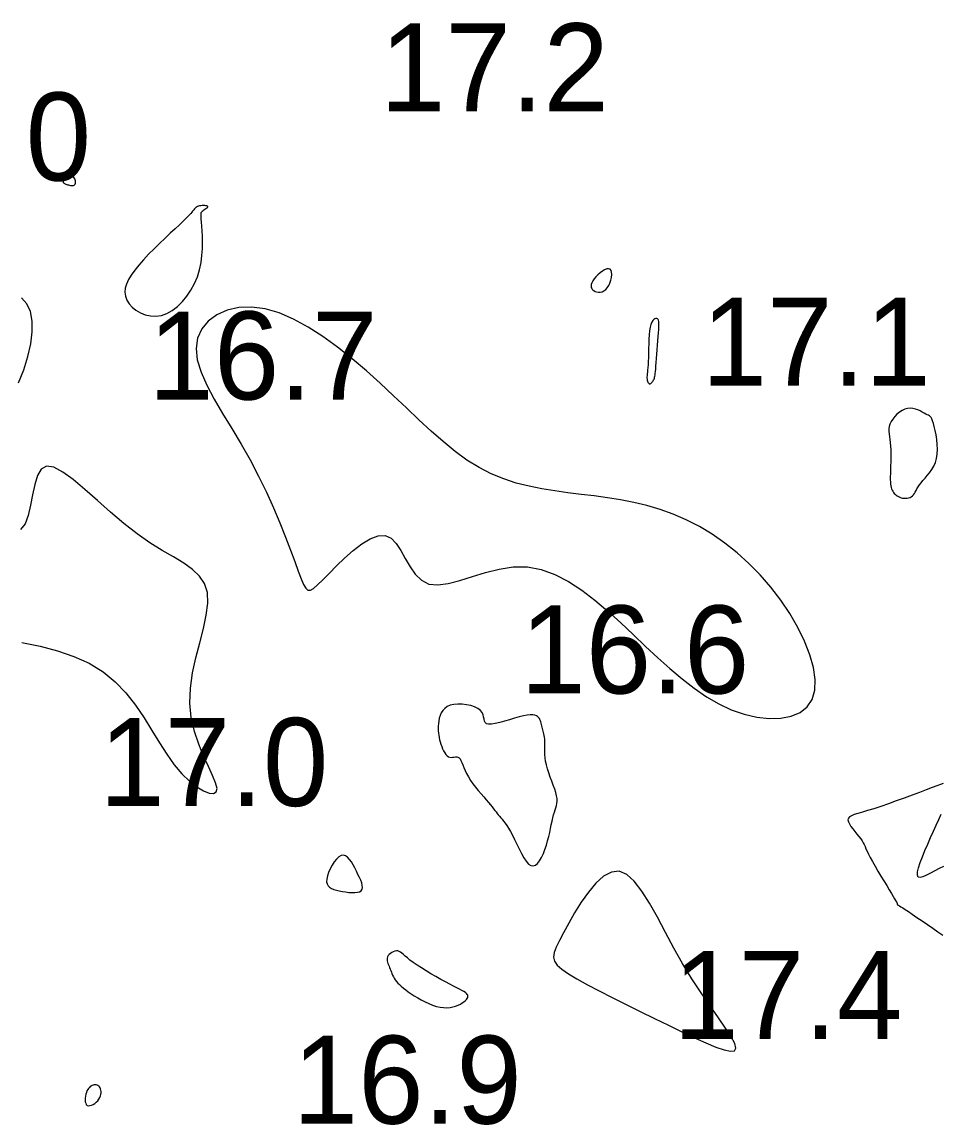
# Model space of a CAD drawing. Extents: x 3040093 to 3056816, y 408076 to 509144.
# Drawn here: x 3046528.1 to 3046580.4, y 434968.4 to 435031.1 of the extents above; entities that cross this region are included whole.
import ezdxf

# ---------------------------------------------------------------- set-up
doc = ezdxf.new("R2010")
doc.units = 0
doc.layers.add('V-CHAN-CONT-EL17', color=7, linetype='Continuous')
doc.layers.add('V-TOPO-SOUN-0610', color=7, linetype='Continuous')

msp = doc.modelspace()

# ---------------------------------------------------------------- linework, layer by layer
at = {"layer": 'V-CHAN-CONT-EL17'}
for points in [[(3046530.837, 435021.818), (3046530.895, 435021.808), (3046530.952, 435021.801), (3046531.007, 435021.801), (3046531.058, 435021.807), (3046531.102, 435021.822), (3046531.138, 435021.848), (3046531.163, 435021.884), (3046531.178, 435021.934), (3046531.182, 435021.992), (3046531.175, 435022.056), (3046531.159, 435022.122), (3046531.136, 435022.186), (3046531.104, 435022.244), (3046531.067, 435022.292), (3046531.024, 435022.327), (3046530.976, 435022.346), (3046530.925, 435022.35), (3046530.872, 435022.341), (3046530.818, 435022.323), (3046530.764, 435022.296), (3046530.712, 435022.265), (3046530.664, 435022.23), (3046530.619, 435022.195), (3046530.58, 435022.162), (3046530.547, 435022.13), (3046530.52, 435022.1), (3046530.499, 435022.071), (3046530.485, 435022.044), (3046530.478, 435022.019), (3046530.478, 435021.995), (3046530.486, 435021.972), (3046530.502, 435021.95), (3046530.525, 435021.93), (3046530.554, 435021.911), (3046530.59, 435021.892), (3046530.631, 435021.875), (3046530.677, 435021.859), (3046530.727, 435021.844), (3046530.781, 435021.83)], [(3046538.224, 435017.017), (3046538.309, 435017.42), (3046538.363, 435017.82), (3046538.392, 435018.208), (3046538.401, 435018.576), (3046538.394, 435018.918), (3046538.379, 435019.225), (3046538.36, 435019.49), (3046538.342, 435019.707), (3046538.327, 435019.881), (3046538.316, 435020.017), (3046538.312, 435020.121), (3046538.314, 435020.2), (3046538.326, 435020.26), (3046538.347, 435020.306), (3046538.379, 435020.346), (3046538.423, 435020.384), (3046538.475, 435020.421), (3046538.531, 435020.456), (3046538.585, 435020.49), (3046538.634, 435020.522), (3046538.672, 435020.551), (3046538.696, 435020.578), (3046538.7, 435020.601), (3046538.681, 435020.621), (3046538.642, 435020.637), (3046538.587, 435020.65), (3046538.521, 435020.658), (3046538.447, 435020.661), (3046538.37, 435020.66), (3046538.295, 435020.653), (3046538.224, 435020.641), (3046538.162, 435020.623), (3046538.107, 435020.6), (3046538.06, 435020.573), (3046538.017, 435020.541), (3046537.979, 435020.505), (3046537.942, 435020.466), (3046537.907, 435020.424), (3046537.872, 435020.379), (3046537.834, 435020.332), (3046537.789, 435020.279), (3046537.732, 435020.214), (3046537.658, 435020.134), (3046537.56, 435020.034), (3046537.435, 435019.909), (3046537.276, 435019.755), (3046537.078, 435019.568), (3046536.839, 435019.345), (3046536.566, 435019.09), (3046536.27, 435018.811), (3046535.959, 435018.513), (3046535.643, 435018.204), (3046535.334, 435017.891), (3046535.041, 435017.579), (3046534.773, 435017.277), (3046534.54, 435016.988), (3046534.345, 435016.714), (3046534.189, 435016.452), (3046534.077, 435016.202), (3046534.008, 435015.963), (3046533.987, 435015.732), (3046534.014, 435015.509), (3046534.092, 435015.293), (3046534.222, 435015.084), (3046534.399, 435014.887), (3046534.615, 435014.712), (3046534.865, 435014.565), (3046535.14, 435014.455), (3046535.435, 435014.389), (3046535.743, 435014.375), (3046536.056, 435014.421), (3046536.369, 435014.532), (3046536.676, 435014.704), (3046536.972, 435014.93), (3046537.251, 435015.202), (3046537.509, 435015.514), (3046537.74, 435015.859), (3046537.939, 435016.229), (3046538.102, 435016.617)], [(3046560.698, 435015.786), (3046560.788, 435015.756), (3046560.887, 435015.741), (3046560.991, 435015.743), (3046561.098, 435015.766), (3046561.203, 435015.811), (3046561.304, 435015.882), (3046561.396, 435015.982), (3046561.478, 435016.11), (3046561.546, 435016.258), (3046561.599, 435016.419), (3046561.633, 435016.58), (3046561.648, 435016.734), (3046561.642, 435016.869), (3046561.611, 435016.976), (3046561.554, 435017.046), (3046561.47, 435017.071), (3046561.364, 435017.056), (3046561.243, 435017.006), (3046561.114, 435016.93), (3046560.982, 435016.833), (3046560.855, 435016.723), (3046560.739, 435016.606), (3046560.64, 435016.49), (3046560.565, 435016.379), (3046560.512, 435016.276), (3046560.481, 435016.18), (3046560.472, 435016.093), (3046560.482, 435016.013), (3046560.51, 435015.943), (3046560.557, 435015.881), (3046560.62, 435015.829)], [(3046549.11, 435001.761), (3046549.4, 435001.458), (3046549.663, 435001.055), (3046549.918, 435000.6), (3046550.185, 435000.137), (3046550.485, 434999.712), (3046550.837, 434999.371), (3046551.261, 434999.159), (3046551.772, 434999.107), (3046552.362, 434999.188), (3046553.018, 434999.36), (3046553.728, 434999.582), (3046554.479, 434999.812), (3046555.259, 435000.008), (3046556.053, 435000.129), (3046556.851, 435000.132), (3046557.641, 434999.987), (3046558.42, 434999.705), (3046559.189, 434999.305), (3046559.947, 434998.809), (3046560.694, 434998.238), (3046561.431, 434997.613), (3046562.155, 434996.954), (3046562.869, 434996.283), (3046563.571, 434995.619), (3046564.264, 434994.972), (3046564.953, 434994.354), (3046565.64, 434993.772), (3046566.329, 434993.237), (3046567.023, 434992.759), (3046567.726, 434992.347), (3046568.441, 434992.011), (3046569.168, 434991.759), (3046569.89, 434991.594), (3046570.589, 434991.521), (3046571.245, 434991.54), (3046571.837, 434991.655), (3046572.346, 434991.869), (3046572.753, 434992.183), (3046573.038, 434992.601), (3046573.186, 434993.122), (3046573.204, 434993.731), (3046573.104, 434994.41), (3046572.898, 434995.143), (3046572.597, 434995.911), (3046572.213, 434996.696), (3046571.758, 434997.481), (3046571.245, 434998.247), (3046570.682, 434998.981), (3046570.079, 434999.675), (3046569.438, 435000.326), (3046568.767, 435000.93), (3046568.071, 435001.485), (3046567.354, 435001.987), (3046566.624, 435002.431), (3046565.884, 435002.815), (3046565.141, 435003.136), (3046564.394, 435003.402), (3046563.646, 435003.619), (3046562.897, 435003.795), (3046562.147, 435003.939), (3046561.397, 435004.058), (3046560.648, 435004.16), (3046559.901, 435004.253), (3046559.156, 435004.345), (3046558.415, 435004.446), (3046557.679, 435004.564), (3046556.948, 435004.711), (3046556.224, 435004.895), (3046555.509, 435005.126), (3046554.802, 435005.415), (3046554.106, 435005.77), (3046553.42, 435006.199), (3046552.741, 435006.694), (3046552.062, 435007.248), (3046551.378, 435007.851), (3046550.685, 435008.492), (3046549.976, 435009.164), (3046549.247, 435009.857), (3046548.491, 435010.561), (3046547.706, 435011.267), (3046546.897, 435011.957), (3046546.071, 435012.614), (3046545.236, 435013.221), (3046544.399, 435013.76), (3046543.567, 435014.214), (3046542.748, 435014.564), (3046541.95, 435014.794), (3046541.18, 435014.891), (3046540.455, 435014.86), (3046539.793, 435014.711), (3046539.211, 435014.453), (3046538.725, 435014.098), (3046538.355, 435013.655), (3046538.116, 435013.135), (3046538.027, 435012.546), (3046538.098, 435011.899), (3046538.309, 435011.2), (3046538.636, 435010.454), (3046539.053, 435009.666), (3046539.534, 435008.842), (3046540.052, 435007.987), (3046540.583, 435007.107), (3046541.1, 435006.207), (3046541.582, 435005.294), (3046542.025, 435004.383), (3046542.428, 435003.491), (3046542.791, 435002.634), (3046543.113, 435001.829), (3046543.395, 435001.091), (3046543.637, 435000.439), (3046543.837, 434999.888), (3046543.998, 434999.452), (3046544.133, 434999.13), (3046544.257, 434998.918), (3046544.384, 434998.814), (3046544.529, 434998.813), (3046544.708, 434998.912), (3046544.934, 434999.107), (3046545.224, 434999.394), (3046545.585, 434999.765), (3046546.007, 435000.189), (3046546.47, 435000.633), (3046546.956, 435001.061), (3046547.448, 435001.439), (3046547.926, 435001.731), (3046548.374, 435001.903), (3046548.773, 435001.92)], [(3046564.069, 435010.852), (3046564.085, 435010.904), (3046564.099, 435010.964), (3046564.111, 435011.036), (3046564.123, 435011.125), (3046564.135, 435011.236), (3046564.147, 435011.372), (3046564.161, 435011.539), (3046564.177, 435011.74), (3046564.195, 435011.967), (3046564.214, 435012.212), (3046564.234, 435012.468), (3046564.253, 435012.726), (3046564.272, 435012.977), (3046564.289, 435013.214), (3046564.304, 435013.427), (3046564.316, 435013.611), (3046564.324, 435013.766), (3046564.328, 435013.894), (3046564.326, 435013.998), (3046564.318, 435014.08), (3046564.302, 435014.144), (3046564.278, 435014.19), (3046564.245, 435014.222), (3046564.202, 435014.241), (3046564.151, 435014.245), (3046564.096, 435014.23), (3046564.038, 435014.192), (3046563.98, 435014.129), (3046563.925, 435014.037), (3046563.875, 435013.911), (3046563.832, 435013.75), (3046563.8, 435013.551), (3046563.776, 435013.321), (3046563.759, 435013.07), (3046563.747, 435012.806), (3046563.739, 435012.539), (3046563.733, 435012.278), (3046563.727, 435012.031), (3046563.72, 435011.808), (3046563.71, 435011.615), (3046563.698, 435011.452), (3046563.685, 435011.313), (3046563.672, 435011.197), (3046563.66, 435011.097), (3046563.652, 435011.012), (3046563.646, 435010.937), (3046563.646, 435010.868), (3046563.651, 435010.802), (3046563.662, 435010.74), (3046563.677, 435010.684), (3046563.696, 435010.634), (3046563.72, 435010.593), (3046563.746, 435010.561), (3046563.775, 435010.541), (3046563.806, 435010.533), (3046563.838, 435010.538), (3046563.872, 435010.555), (3046563.905, 435010.582), (3046563.938, 435010.618), (3046563.969, 435010.659), (3046563.999, 435010.706), (3046564.025, 435010.754), (3046564.049, 435010.803)], [(3046578.791, 435004.224), (3046578.841, 435004.295), (3046578.889, 435004.376), (3046578.938, 435004.467), (3046578.991, 435004.567), (3046579.054, 435004.675), (3046579.128, 435004.79), (3046579.219, 435004.912), (3046579.327, 435005.04), (3046579.448, 435005.176), (3046579.577, 435005.323), (3046579.706, 435005.482), (3046579.829, 435005.656), (3046579.94, 435005.847), (3046580.033, 435006.058), (3046580.1, 435006.29), (3046580.139, 435006.544), (3046580.151, 435006.814), (3046580.141, 435007.091), (3046580.114, 435007.366), (3046580.074, 435007.631), (3046580.026, 435007.878), (3046579.975, 435008.099), (3046579.924, 435008.284), (3046579.878, 435008.428), (3046579.835, 435008.536), (3046579.793, 435008.614), (3046579.748, 435008.67), (3046579.698, 435008.712), (3046579.641, 435008.745), (3046579.574, 435008.778), (3046579.494, 435008.818), (3046579.399, 435008.87), (3046579.291, 435008.929), (3046579.171, 435008.991), (3046579.04, 435009.049), (3046578.901, 435009.097), (3046578.755, 435009.131), (3046578.604, 435009.144), (3046578.45, 435009.13), (3046578.294, 435009.085), (3046578.14, 435009.012), (3046577.992, 435008.916), (3046577.852, 435008.801), (3046577.726, 435008.673), (3046577.615, 435008.534), (3046577.524, 435008.391), (3046577.456, 435008.248), (3046577.414, 435008.107), (3046577.395, 435007.968), (3046577.393, 435007.828), (3046577.405, 435007.683), (3046577.425, 435007.53), (3046577.45, 435007.367), (3046577.474, 435007.191), (3046577.494, 435006.999), (3046577.505, 435006.789), (3046577.509, 435006.566), (3046577.508, 435006.334), (3046577.502, 435006.101), (3046577.494, 435005.871), (3046577.485, 435005.649), (3046577.478, 435005.442), (3046577.473, 435005.255), (3046577.473, 435005.092), (3046577.478, 435004.952), (3046577.488, 435004.832), (3046577.503, 435004.729), (3046577.523, 435004.64), (3046577.548, 435004.562), (3046577.578, 435004.493), (3046577.614, 435004.428), (3046577.655, 435004.367), (3046577.702, 435004.31), (3046577.754, 435004.255), (3046577.811, 435004.206), (3046577.873, 435004.161), (3046577.941, 435004.122), (3046578.013, 435004.089), (3046578.091, 435004.062), (3046578.173, 435004.043), (3046578.259, 435004.032), (3046578.346, 435004.03), (3046578.432, 435004.037), (3046578.516, 435004.053), (3046578.595, 435004.079), (3046578.669, 435004.116), (3046578.734, 435004.165)], [(3046552.44, 434989.319), (3046552.52, 434989.311), (3046552.602, 434989.317), (3046552.682, 434989.328), (3046552.761, 434989.338), (3046552.837, 434989.339), (3046552.907, 434989.325), (3046552.971, 434989.288), (3046553.027, 434989.224), (3046553.08, 434989.133), (3046553.131, 434989.019), (3046553.185, 434988.884), (3046553.245, 434988.731), (3046553.316, 434988.564), (3046553.401, 434988.386), (3046553.503, 434988.199), (3046553.624, 434988.006), (3046553.762, 434987.811), (3046553.911, 434987.616), (3046554.065, 434987.424), (3046554.221, 434987.239), (3046554.373, 434987.062), (3046554.516, 434986.898), (3046554.645, 434986.748), (3046554.757, 434986.616), (3046554.852, 434986.499), (3046554.935, 434986.394), (3046555.008, 434986.3), (3046555.075, 434986.213), (3046555.138, 434986.13), (3046555.201, 434986.05), (3046555.266, 434985.969), (3046555.337, 434985.884), (3046555.413, 434985.793), (3046555.496, 434985.69), (3046555.584, 434985.573), (3046555.679, 434985.438), (3046555.781, 434985.281), (3046555.888, 434985.098), (3046556.002, 434984.885), (3046556.123, 434984.642), (3046556.249, 434984.379), (3046556.38, 434984.111), (3046556.513, 434983.85), (3046556.648, 434983.611), (3046556.784, 434983.407), (3046556.92, 434983.252), (3046557.054, 434983.16), (3046557.185, 434983.14), (3046557.312, 434983.187), (3046557.434, 434983.291), (3046557.551, 434983.442), (3046557.66, 434983.63), (3046557.761, 434983.847), (3046557.853, 434984.082), (3046557.935, 434984.325), (3046558.006, 434984.568), (3046558.067, 434984.808), (3046558.121, 434985.042), (3046558.169, 434985.268), (3046558.213, 434985.483), (3046558.255, 434985.685), (3046558.297, 434985.871), (3046558.34, 434986.039), (3046558.386, 434986.189), (3046558.431, 434986.323), (3046558.473, 434986.449), (3046558.509, 434986.57), (3046558.534, 434986.693), (3046558.546, 434986.824), (3046558.541, 434986.967), (3046558.517, 434987.128), (3046558.47, 434987.312), (3046558.405, 434987.514), (3046558.327, 434987.731), (3046558.242, 434987.959), (3046558.155, 434988.192), (3046558.071, 434988.426), (3046557.996, 434988.656), (3046557.935, 434988.879), (3046557.891, 434989.089), (3046557.864, 434989.288), (3046557.85, 434989.474), (3046557.845, 434989.648), (3046557.846, 434989.81), (3046557.849, 434989.961), (3046557.853, 434990.1), (3046557.852, 434990.227), (3046557.845, 434990.344), (3046557.832, 434990.45), (3046557.815, 434990.548), (3046557.794, 434990.639), (3046557.771, 434990.724), (3046557.748, 434990.804), (3046557.725, 434990.882), (3046557.705, 434990.958), (3046557.687, 434991.034), (3046557.671, 434991.108), (3046557.656, 434991.182), (3046557.639, 434991.254), (3046557.62, 434991.324), (3046557.597, 434991.392), (3046557.569, 434991.457), (3046557.534, 434991.519), (3046557.49, 434991.577), (3046557.435, 434991.628), (3046557.363, 434991.671), (3046557.272, 434991.703), (3046557.158, 434991.721), (3046557.016, 434991.723), (3046556.844, 434991.707), (3046556.637, 434991.669), (3046556.394, 434991.61), (3046556.125, 434991.535), (3046555.842, 434991.452), (3046555.557, 434991.368), (3046555.282, 434991.293), (3046555.03, 434991.233), (3046554.812, 434991.196), (3046554.641, 434991.191), (3046554.525, 434991.222), (3046554.454, 434991.286), (3046554.413, 434991.375), (3046554.39, 434991.484), (3046554.369, 434991.605), (3046554.337, 434991.732), (3046554.28, 434991.859), (3046554.184, 434991.978), (3046554.04, 434992.085), (3046553.853, 434992.176), (3046553.635, 434992.249), (3046553.398, 434992.302), (3046553.151, 434992.333), (3046552.907, 434992.34), (3046552.677, 434992.321), (3046552.471, 434992.273), (3046552.298, 434992.197), (3046552.158, 434992.095), (3046552.046, 434991.973), (3046551.96, 434991.835), (3046551.895, 434991.687), (3046551.849, 434991.532), (3046551.818, 434991.377), (3046551.798, 434991.226), (3046551.787, 434991.082), (3046551.783, 434990.945), (3046551.787, 434990.814), (3046551.798, 434990.687), (3046551.815, 434990.563), (3046551.839, 434990.438), (3046551.868, 434990.313), (3046551.904, 434990.186), (3046551.944, 434990.055), (3046551.99, 434989.924), (3046552.04, 434989.796), (3046552.095, 434989.675), (3046552.155, 434989.566), (3046552.22, 434989.472), (3046552.289, 434989.398), (3046552.363, 434989.346)], [(3046546.344, 434981.693), (3046546.528, 434981.663), (3046546.712, 434981.639), (3046546.89, 434981.627), (3046547.055, 434981.628), (3046547.202, 434981.644), (3046547.323, 434981.68), (3046547.412, 434981.737), (3046547.465, 434981.817), (3046547.484, 434981.919), (3046547.473, 434982.04), (3046547.438, 434982.178), (3046547.382, 434982.329), (3046547.311, 434982.493), (3046547.228, 434982.665), (3046547.139, 434982.844), (3046547.046, 434983.027), (3046546.95, 434983.205), (3046546.851, 434983.371), (3046546.748, 434983.516), (3046546.64, 434983.633), (3046546.526, 434983.714), (3046546.406, 434983.751), (3046546.279, 434983.734), (3046546.146, 434983.66), (3046546.011, 434983.537), (3046545.879, 434983.376), (3046545.755, 434983.188), (3046545.645, 434982.985), (3046545.555, 434982.778), (3046545.488, 434982.579), (3046545.451, 434982.398), (3046545.447, 434982.245), (3046545.475, 434982.119), (3046545.533, 434982.017), (3046545.617, 434981.934), (3046545.725, 434981.867), (3046545.855, 434981.813), (3046546.003, 434981.768), (3046546.168, 434981.729)], [(3046565.636, 434973.726), (3046566.349, 434973.387), (3046566.996, 434973.092), (3046567.562, 434972.855), (3046568.031, 434972.692), (3046568.388, 434972.615), (3046568.617, 434972.641), (3046568.702, 434972.782), (3046568.634, 434973.05), (3046568.431, 434973.436), (3046568.115, 434973.928), (3046567.711, 434974.517), (3046567.241, 434975.189), (3046566.729, 434975.933), (3046566.199, 434976.738), (3046565.675, 434977.592), (3046565.174, 434978.48), (3046564.696, 434979.37), (3046564.238, 434980.228), (3046563.794, 434981.021), (3046563.36, 434981.712), (3046562.93, 434982.269), (3046562.5, 434982.656), (3046562.066, 434982.84), (3046561.624, 434982.797), (3046561.18, 434982.558), (3046560.742, 434982.164), (3046560.317, 434981.658), (3046559.914, 434981.081), (3046559.54, 434980.476), (3046559.202, 434979.884), (3046558.909, 434979.348), (3046558.669, 434978.899), (3046558.489, 434978.53), (3046558.379, 434978.224), (3046558.347, 434977.963), (3046558.403, 434977.729), (3046558.555, 434977.505), (3046558.812, 434977.275), (3046559.183, 434977.019), (3046559.671, 434976.725), (3046560.263, 434976.397), (3046560.937, 434976.04), (3046561.676, 434975.664), (3046562.458, 434975.273), (3046563.265, 434974.877), (3046564.077, 434974.482), (3046564.874, 434974.096)], [(3046549.419, 434976.583), (3046549.497, 434976.492), (3046549.588, 434976.399), (3046549.691, 434976.304), (3046549.808, 434976.206), (3046549.939, 434976.104), (3046550.085, 434975.997), (3046550.248, 434975.886), (3046550.428, 434975.77), (3046550.621, 434975.651), (3046550.826, 434975.535), (3046551.038, 434975.425), (3046551.253, 434975.324), (3046551.47, 434975.237), (3046551.684, 434975.167), (3046551.892, 434975.118), (3046552.091, 434975.094), (3046552.28, 434975.091), (3046552.458, 434975.107), (3046552.624, 434975.139), (3046552.778, 434975.184), (3046552.919, 434975.238), (3046553.045, 434975.299), (3046553.156, 434975.362), (3046553.251, 434975.426), (3046553.33, 434975.49), (3046553.392, 434975.553), (3046553.437, 434975.616), (3046553.465, 434975.677), (3046553.475, 434975.736), (3046553.467, 434975.793), (3046553.441, 434975.848), (3046553.396, 434975.9), (3046553.331, 434975.953), (3046553.244, 434976.008), (3046553.135, 434976.069), (3046553.001, 434976.138), (3046552.842, 434976.219), (3046552.655, 434976.313), (3046552.44, 434976.424), (3046552.197, 434976.554), (3046551.933, 434976.699), (3046551.655, 434976.855), (3046551.373, 434977.018), (3046551.095, 434977.184), (3046550.828, 434977.349), (3046550.583, 434977.508), (3046550.366, 434977.658), (3046550.184, 434977.795), (3046550.034, 434977.918), (3046549.91, 434978.025), (3046549.806, 434978.117), (3046549.718, 434978.192), (3046549.64, 434978.25), (3046549.565, 434978.29), (3046549.489, 434978.311), (3046549.408, 434978.313), (3046549.323, 434978.298), (3046549.237, 434978.268), (3046549.154, 434978.226), (3046549.076, 434978.173), (3046549.008, 434978.112), (3046548.952, 434978.046), (3046548.911, 434977.976), (3046548.888, 434977.904), (3046548.881, 434977.831), (3046548.887, 434977.757), (3046548.904, 434977.682), (3046548.93, 434977.605), (3046548.961, 434977.527), (3046548.994, 434977.447), (3046549.028, 434977.366), (3046549.061, 434977.283), (3046549.093, 434977.199), (3046549.125, 434977.114), (3046549.16, 434977.027), (3046549.198, 434976.94), (3046549.242, 434976.851), (3046549.292, 434976.763), (3046549.35, 434976.673)], [(3046532.563, 434969.984), (3046532.601, 434970.074), (3046532.624, 434970.165), (3046532.634, 434970.252), (3046532.632, 434970.336), (3046532.62, 434970.414), (3046532.599, 434970.484), (3046532.571, 434970.545), (3046532.536, 434970.596), (3046532.496, 434970.636), (3046532.451, 434970.667), (3046532.402, 434970.687), (3046532.35, 434970.699), (3046532.295, 434970.703), (3046532.24, 434970.699), (3046532.183, 434970.687), (3046532.127, 434970.668), (3046532.071, 434970.641), (3046532.017, 434970.606), (3046531.965, 434970.562), (3046531.917, 434970.508), (3046531.872, 434970.443), (3046531.831, 434970.367), (3046531.795, 434970.278), (3046531.766, 434970.178), (3046531.744, 434970.07), (3046531.73, 434969.959), (3046531.727, 434969.85), (3046531.735, 434969.75), (3046531.756, 434969.661), (3046531.792, 434969.591), (3046531.844, 434969.543), (3046531.911, 434969.522), (3046531.992, 434969.526), (3046532.082, 434969.551), (3046532.176, 434969.596), (3046532.27, 434969.655), (3046532.36, 434969.727), (3046532.442, 434969.807), (3046532.511, 434969.894)]]:
    msp.add_lwpolyline(points, close=True, dxfattribs=at)
for points in [[(3046527.941, 435010.589), (3046528.24, 435011.336), (3046528.473, 435012.078), (3046528.634, 435012.799), (3046528.716, 435013.478), (3046528.712, 435014.098), (3046528.614, 435014.639), (3046528.417, 435015.082), (3046528.115, 435015.413)], [(3046528.132, 434995.841), (3046529.161, 434995.63), (3046530.152, 434995.369), (3046531.088, 434995.047), (3046531.956, 434994.654), (3046532.741, 434994.177), (3046533.434, 434993.61), (3046534.044, 434992.97), (3046534.585, 434992.281), (3046535.073, 434991.565), (3046535.522, 434990.846), (3046535.946, 434990.145), (3046536.361, 434989.485), (3046536.781, 434988.891), (3046537.214, 434988.38), (3046537.648, 434987.961), (3046538.064, 434987.635), (3046538.443, 434987.408), (3046538.767, 434987.282), (3046539.017, 434987.261), (3046539.173, 434987.349), (3046539.219, 434987.549), (3046539.142, 434987.862), (3046538.968, 434988.279), (3046538.727, 434988.792), (3046538.454, 434989.387), (3046538.179, 434990.056), (3046537.936, 434990.787), (3046537.756, 434991.569), (3046537.673, 434992.392), (3046537.706, 434993.245), (3046537.834, 434994.111), (3046538.022, 434994.975), (3046538.236, 434995.82), (3046538.442, 434996.628), (3046538.607, 434997.384), (3046538.695, 434998.072), (3046538.673, 434998.673), (3046538.515, 434999.18), (3046538.229, 434999.61), (3046537.829, 434999.989), (3046537.332, 435000.342), (3046536.753, 435000.695), (3046536.107, 435001.072), (3046535.409, 435001.499), (3046534.677, 435002.002), (3046533.924, 435002.594), (3046533.168, 435003.243), (3046532.426, 435003.904), (3046531.716, 435004.534), (3046531.054, 435005.088), (3046530.457, 435005.523), (3046529.944, 435005.794), (3046529.53, 435005.857), (3046529.226, 435005.685), (3046529.011, 435005.319), (3046528.858, 435004.816), (3046528.74, 435004.234), (3046528.628, 435003.63), (3046528.496, 435003.061), (3046528.316, 435002.586), (3046528.059, 435002.261)], [(3046580.472, 434987.832), (3046580.318, 434987.773), (3046580.113, 434987.694), (3046579.848, 434987.593), (3046579.519, 434987.467), (3046579.136, 434987.322), (3046578.715, 434987.164), (3046578.269, 434986.999), (3046577.814, 434986.833), (3046577.363, 434986.673), (3046576.933, 434986.526), (3046576.537, 434986.396), (3046576.188, 434986.289), (3046575.887, 434986.202), (3046575.634, 434986.127), (3046575.429, 434986.061), (3046575.27, 434985.997), (3046575.158, 434985.929), (3046575.092, 434985.853), (3046575.07, 434985.762), (3046575.092, 434985.652), (3046575.151, 434985.527), (3046575.237, 434985.39), (3046575.342, 434985.246), (3046575.459, 434985.1), (3046575.578, 434984.955), (3046575.691, 434984.816), (3046575.791, 434984.687), (3046575.87, 434984.571), (3046575.934, 434984.463), (3046575.988, 434984.356), (3046576.038, 434984.245), (3046576.091, 434984.121), (3046576.154, 434983.98), (3046576.232, 434983.815), (3046576.333, 434983.618), (3046576.459, 434983.386), (3046576.607, 434983.127), (3046576.77, 434982.851), (3046576.939, 434982.569), (3046577.108, 434982.289), (3046577.271, 434982.023), (3046577.419, 434981.781), (3046577.546, 434981.574), (3046577.646, 434981.408), (3046577.722, 434981.281), (3046577.777, 434981.187), (3046577.814, 434981.12), (3046577.838, 434981.076), (3046577.851, 434981.047), (3046577.857, 434981.03), (3046577.859, 434981.017), (3046577.862, 434981.005), (3046577.865, 434980.993), (3046577.869, 434980.981), (3046577.873, 434980.969), (3046577.878, 434980.958), (3046577.884, 434980.947), (3046577.891, 434980.938), (3046577.899, 434980.931), (3046577.908, 434980.924), (3046577.925, 434980.915), (3046577.955, 434980.899), (3046578.003, 434980.871), (3046578.076, 434980.827), (3046578.179, 434980.762), (3046578.318, 434980.672), (3046578.5, 434980.552), (3046578.726, 434980.4), (3046578.988, 434980.221), (3046579.277, 434980.025), (3046579.579, 434979.818), (3046579.884, 434979.609), (3046580.181, 434979.407), (3046580.458, 434979.219)], [(3046580.498, 434983.119), (3046580.25, 434983.006), (3046579.997, 434982.872), (3046579.751, 434982.735), (3046579.522, 434982.613), (3046579.322, 434982.523), (3046579.163, 434982.483), (3046579.057, 434982.511), (3046579.011, 434982.619), (3046579.021, 434982.801), (3046579.078, 434983.045), (3046579.173, 434983.337), (3046579.298, 434983.667), (3046579.444, 434984.021), (3046579.603, 434984.388), (3046579.765, 434984.756), (3046579.925, 434985.113), (3046580.078, 434985.456), (3046580.223, 434985.782), (3046580.359, 434986.088)]]:
    msp.add_lwpolyline(points, dxfattribs=at)

# ---------------------------------------------------------------- texts
at = {"layer": 'V-TOPO-SOUN-0610'}
for s, p in [('17.2 ', (3046548.473, 435026.01)), ('17.0 ', (3046519.053, 435022.08)), ('17.1 ', (3046566.753, 435010.43)), ('16.7 ', (3046535.323, 435009.64)), ('16.6 ', (3046556.453, 434992.94)), ('17.0 ', (3046532.533, 434986.55)), ('17.4 ', (3046565.143, 434973.32)), ('16.9 ', (3046543.523, 434968.5))]:
    msp.add_text(s, height=5, dxfattribs=at).set_placement(p)

doc.saveas('drawing.dxf')
